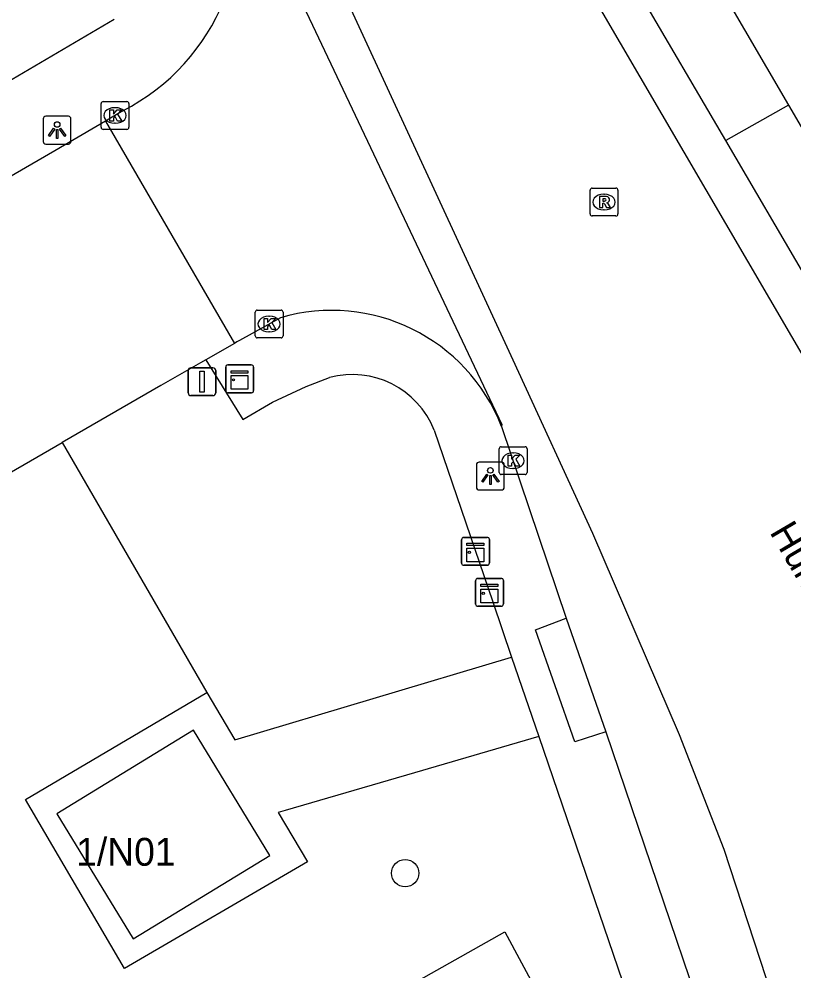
# Model space of a CAD drawing. Extents: x 157692 to 159670, y 381454 to 383289.
# Drawn here: x 159136.85 to 159164.66, y 382228.77 to 382262.95 of the extents above; entities that cross this region are included whole.
import ezdxf

# ---------------------------------------------------------------- set-up
doc = ezdxf.new("R2010")
doc.units = 0
for name, color, linetype in [('IMGEO_Boom', 7, 'Continuous'), ('IMGEO_Fietspad_gesloten', 7, 'Continuous'), ('IMGEO_Groenvoorziening', 7, 'Continuous'), ('IMGEO_Kast', 7, 'Continuous'), ('IMGEO_Kolk', 7, 'Continuous'), ('IMGEO_Lichtpunt', 7, 'Continuous'), ('IMGEO_Openbare_ruimte_label', 7, 'Continuous'), ('IMGEO_Pand', 7, 'Continuous'), ('IMGEO_Pand_nummerreeks', 7, 'Continuous'), ('IMGEO_Parkeervlak_open', 7, 'Continuous'), ('IMGEO_Rijbaan_lokaal_gesloten', 7, 'Continuous'), ('IMGEO_Rijbaan_lokaal_open', 7, 'Continuous'), ('IMGEO_Rioolput', 7, 'Continuous'), ('IMGEO_Verkeersbordpaal', 7, 'Continuous'), ('IMGEO_Voetpad_open', 7, 'Continuous')]:
    doc.layers.add(name, color=color, linetype=linetype)

msp = doc.modelspace()

# ---------------------------------------------------------------- linework, layer by layer
at = {"layer": 'IMGEO_Boom'}
msp.add_circle((159150.709, 382232.283), 0.489, dxfattribs=at)
at = {"layer": 'IMGEO_Fietspad_gesloten'}
for points in [[(159154.171, 382248.325), (159156.481, 382241.444)], [(159156.481, 382241.444), (159157.913, 382237.352)], [(159157.913, 382237.352), (159163.204, 382221.726)]]:
    msp.add_lwpolyline(points, dxfattribs=at)
at = {"layer": 'IMGEO_Groenvoorziening'}
for points in [[(159138.399, 382247.747), (159143.596, 382238.764)], [(159118.273, 382209.816), (159123.295, 382212.737), (159150.066, 382227.798), (159154.286, 382230.172), (159164.185, 382211.74)]]:
    msp.add_lwpolyline(points, dxfattribs=at)
at = {"layer": 'IMGEO_Kast'}
for p, q in [((159144.27, 382249.607), (159144.27, 382250.448)), ((159144.27, 382250.448), (159144.27, 382249.607)), ((159144.345, 382250.532), (159145.186, 382250.532)), ((159145.186, 382250.532), (159144.345, 382250.532)), ((159145.27, 382250.457), (159145.27, 382249.616)), ((159145.27, 382249.616), (159145.27, 382250.457)), ((159145.195, 382249.532), (159144.354, 382249.532)), ((159144.354, 382249.532), (159145.195, 382249.532)), ((159152.808, 382244.338), (159153.649, 382244.338)), ((159153.649, 382244.338), (159152.808, 382244.338)), ((159152.733, 382243.413), (159152.733, 382244.254)), ((159152.733, 382244.254), (159152.733, 382243.413)), ((159153.733, 382244.263), (159153.733, 382243.422)), ((159153.733, 382243.422), (159153.733, 382244.263)), ((159153.658, 382243.338), (159152.817, 382243.338)), ((159152.817, 382243.338), (159153.658, 382243.338)), ((159153.235, 382241.943), (159153.235, 382242.784)), ((159153.235, 382242.784), (159153.235, 382241.943)), ((159153.31, 382242.868), (159154.151, 382242.868)), ((159154.151, 382242.868), (159153.31, 382242.868)), ((159154.235, 382242.793), (159154.235, 382241.952)), ((159154.235, 382241.952), (159154.235, 382242.793)), ((159154.16, 382241.868), (159153.319, 382241.868)), ((159153.319, 382241.868), (159154.16, 382241.868))]:
    msp.add_line(p, q, dxfattribs=at)
for points in [[(159144.465, 382250.322), (159145.065, 382250.322), (159145.065, 382250.237), (159144.465, 382250.237), (159144.465, 382250.322)], [(159144.465, 382250.147), (159145.065, 382250.147), (159145.065, 382249.658), (159144.465, 382249.658), (159144.465, 382250.147)], [(159152.928, 382244.128), (159153.528, 382244.128), (159153.528, 382244.043), (159152.928, 382244.043), (159152.928, 382244.128)], [(159152.928, 382243.953), (159153.528, 382243.953), (159153.528, 382243.464), (159152.928, 382243.464), (159152.928, 382243.953)], [(159153.43, 382242.658), (159154.03, 382242.658), (159154.03, 382242.573), (159153.43, 382242.573), (159153.43, 382242.658)], [(159153.43, 382242.483), (159154.03, 382242.483), (159154.03, 382241.994), (159153.43, 382241.994), (159153.43, 382242.483)]]:
    msp.add_lwpolyline(points, dxfattribs=at)
for centre in [(159144.549, 382249.996), (159153.012, 382243.802), (159153.514, 382242.332)]:
    msp.add_circle(centre, 0.0377, dxfattribs=at)
for centre, start, end in [((159144.348, 382250.454), 92.4484, 184.2845), ((159144.348, 382250.454), 92.4484, 184.2845), ((159145.192, 382250.454), 2.4484, 94.2845), ((159145.192, 382250.454), 2.4484, 94.2845), ((159144.348, 382249.61), 182.4484, 274.2845), ((159144.348, 382249.61), 182.4484, 274.2845), ((159145.192, 382249.61), 272.4484, 4.2845), ((159145.192, 382249.61), 272.4484, 4.2845), ((159152.811, 382244.26), 92.4484, 184.2845), ((159152.811, 382244.26), 92.4484, 184.2845), ((159153.655, 382244.26), 2.4484, 94.2845), ((159153.655, 382244.26), 2.4484, 94.2845), ((159152.811, 382243.416), 182.4484, 274.2845), ((159152.811, 382243.416), 182.4484, 274.2845), ((159153.655, 382243.416), 272.4484, 4.2845), ((159153.655, 382243.416), 272.4484, 4.2845), ((159153.313, 382242.79), 92.4484, 184.2845), ((159153.313, 382242.79), 92.4484, 184.2845), ((159154.157, 382242.79), 2.4484, 94.2845), ((159154.157, 382242.79), 2.4484, 94.2845), ((159153.313, 382241.946), 182.4484, 274.2845), ((159153.313, 382241.946), 182.4484, 274.2845), ((159154.157, 382241.946), 272.4484, 4.2845), ((159154.157, 382241.946), 272.4484, 4.2845)]:
    msp.add_arc(centre, 0.0779, start, end, dxfattribs=at)
at = {"layer": 'IMGEO_Kolk'}
for p, q in [((159139.87, 382259.989), (159140.722, 382259.989)), ((159139.795, 382259.063), (159139.795, 382259.915)), ((159140.283, 382259.769), (159140.308, 382259.769)), ((159140.796, 382259.915), (159140.796, 382259.063)), ((159140.722, 382258.989), (159139.87, 382258.989)), ((159140.306, 382259.209), (159140.281, 382259.209)), ((159145.402, 382252.501), (159146.254, 382252.501)), ((159145.327, 382251.575), (159145.327, 382252.427)), ((159145.815, 382252.281), (159145.84, 382252.281)), ((159146.328, 382252.427), (159146.328, 382251.575)), ((159146.254, 382251.501), (159145.402, 382251.501)), ((159145.838, 382251.721), (159145.813, 382251.721)), ((159154.083, 382246.669), (159154.083, 382247.521)), ((159154.158, 382247.595), (159155.01, 382247.595)), ((159154.571, 382247.375), (159154.596, 382247.375)), ((159155.084, 382247.521), (159155.084, 382246.669)), ((159154.594, 382246.815), (159154.569, 382246.815)), ((159155.01, 382246.595), (159154.158, 382246.595))]:
    msp.add_line(p, q, dxfattribs=at)
for points in [[(159139.87, 382259.989), (159140.722, 382259.989)], [(159139.795, 382259.063), (159139.795, 382259.915)], [(159140.116, 382259.689), (159140.239, 382259.689), (159140.239, 382259.538), (159140.369, 382259.689), (159140.533, 382259.689), (159140.387, 382259.538), (159140.54, 382259.289), (159140.388, 382259.289), (159140.303, 382259.453), (159140.239, 382259.386), (159140.239, 382259.289), (159140.116, 382259.289), (159140.116, 382259.689)], [(159140.796, 382259.915), (159140.796, 382259.063)], [(159140.722, 382258.989), (159139.87, 382258.989)], [(159145.402, 382252.501), (159146.254, 382252.501)], [(159145.327, 382251.575), (159145.327, 382252.427)], [(159145.648, 382252.201), (159145.771, 382252.201), (159145.771, 382252.05), (159145.901, 382252.201), (159146.065, 382252.201), (159145.919, 382252.05), (159146.072, 382251.801), (159145.92, 382251.801), (159145.835, 382251.965), (159145.771, 382251.898), (159145.771, 382251.801), (159145.648, 382251.801), (159145.648, 382252.201)], [(159146.328, 382252.427), (159146.328, 382251.575)], [(159146.254, 382251.501), (159145.402, 382251.501)], [(159154.083, 382246.669), (159154.083, 382247.521)], [(159154.158, 382247.595), (159155.01, 382247.595)], [(159155.084, 382247.521), (159155.084, 382246.669)], [(159154.404, 382247.295), (159154.527, 382247.295), (159154.527, 382247.144), (159154.657, 382247.295), (159154.821, 382247.295), (159154.675, 382247.144), (159154.828, 382246.895), (159154.676, 382246.895), (159154.591, 382247.059), (159154.527, 382246.992), (159154.527, 382246.895), (159154.404, 382246.895), (159154.404, 382247.295)], [(159155.01, 382246.595), (159154.158, 382246.595)]]:
    msp.add_lwpolyline(points, dxfattribs=at)
for centre, start, end in [((159139.872, 382259.913), 91.552, 178.448), ((159139.872, 382259.913), 91.552, 178.448), ((159140.72, 382259.913), 1.552, 88.448), ((159140.72, 382259.913), 1.552, 88.448), ((159139.872, 382259.065), 181.552, 268.448), ((159139.872, 382259.065), 181.552, 268.448), ((159140.72, 382259.065), 271.552, 358.448), ((159140.72, 382259.065), 271.552, 358.448), ((159145.404, 382252.425), 91.552, 178.448), ((159145.404, 382252.425), 91.552, 178.448), ((159146.252, 382252.425), 1.552, 88.448), ((159146.252, 382252.425), 1.552, 88.448), ((159145.404, 382251.577), 181.552, 268.448), ((159145.404, 382251.577), 181.552, 268.448), ((159146.252, 382251.577), 271.552, 358.448), ((159146.252, 382251.577), 271.552, 358.448), ((159154.16, 382247.519), 91.552, 178.448), ((159154.16, 382247.519), 91.552, 178.448), ((159155.008, 382247.519), 1.552, 88.448), ((159155.008, 382247.519), 1.552, 88.448), ((159154.16, 382246.671), 181.552, 268.448), ((159154.16, 382246.671), 181.552, 268.448), ((159155.008, 382246.671), 271.552, 358.448), ((159155.008, 382246.671), 271.552, 358.448)]:
    msp.add_arc(centre, 0.0765, start, end, dxfattribs=at)
for centre, major_axis, ratio, start_param, end_param in [((159140.282, 382259.489), (-0.387, 0.002), 0.722429, 4.712389, 7.853982), ((159140.307, 382259.489), (-0.39, 0.002), 0.717154, 1.570796, 4.712389), ((159145.814, 382252.001), (-0.387, 0.002), 0.722429, 4.712389, 7.853982), ((159145.839, 382252.001), (-0.39, 0.002), 0.717154, 1.570796, 4.712389), ((159154.57, 382247.095), (-0.387, 0.002), 0.722429, 4.712389, 7.853982), ((159154.595, 382247.095), (-0.39, 0.002), 0.717154, 1.570796, 4.712389)]:
    msp.add_ellipse(centre, major_axis=major_axis, ratio=ratio, start_param=start_param, end_param=end_param, dxfattribs=at)
at = {"layer": 'IMGEO_Lichtpunt'}
for p, q in [((159137.72, 382259.365), (159137.72, 382258.558)), ((159137.72, 382259.365), (159137.72, 382258.558)), ((159138.622, 382259.46), (159137.814, 382259.46)), ((159138.622, 382259.46), (159137.814, 382259.46)), ((159138.716, 382258.558), (159138.716, 382259.365)), ((159138.716, 382258.558), (159138.716, 382259.365)), ((159137.814, 382258.464), (159138.622, 382258.464)), ((159137.814, 382258.464), (159138.622, 382258.464)), ((159154.17, 382247.041), (159153.362, 382247.041)), ((159154.17, 382247.041), (159153.362, 382247.041)), ((159153.268, 382246.946), (159153.268, 382246.139)), ((159153.268, 382246.946), (159153.268, 382246.139)), ((159154.264, 382246.139), (159154.264, 382246.946)), ((159154.264, 382246.139), (159154.264, 382246.946)), ((159153.362, 382246.045), (159154.17, 382246.045)), ((159153.362, 382246.045), (159154.17, 382246.045))]:
    msp.add_line(p, q, dxfattribs=at)
for points in [[(159138.094, 382259.029), (159138.133, 382259.001), (159137.945, 382258.739), (159137.907, 382258.766), (159138.094, 382259.029)], [(159138.196, 382258.981), (159138.243, 382258.981), (159138.243, 382258.659), (159138.196, 382258.659), (159138.196, 382258.981)], [(159138.306, 382259.001), (159138.344, 382259.028), (159138.531, 382258.766), (159138.492, 382258.738), (159138.306, 382259.001)], [(159153.642, 382246.61), (159153.681, 382246.582), (159153.493, 382246.32), (159153.455, 382246.347), (159153.642, 382246.61)], [(159153.744, 382246.562), (159153.791, 382246.562), (159153.791, 382246.24), (159153.744, 382246.24), (159153.744, 382246.562)], [(159153.854, 382246.582), (159153.892, 382246.609), (159154.079, 382246.347), (159154.04, 382246.319), (159153.854, 382246.582)]]:
    msp.add_lwpolyline(points, dxfattribs=at)
for centre in [(159138.219, 382259.163), (159153.767, 382246.744)]:
    msp.add_circle(centre, 0.0994, dxfattribs=at)
for centre, start, end in [((159137.814, 382259.365), 90, 180), ((159137.814, 382259.365), 90, 180), ((159138.622, 382259.365), 0, 90), ((159138.622, 382259.365), 0, 90), ((159137.814, 382258.558), 180, 270), ((159137.814, 382258.558), 180, 270), ((159138.622, 382258.558), 270, 0), ((159138.622, 382258.558), 270, 360), ((159153.362, 382246.946), 90, 180), ((159153.362, 382246.946), 90, 180), ((159154.17, 382246.946), 0, 90), ((159154.17, 382246.946), 0, 90), ((159153.362, 382246.139), 180, 270), ((159153.362, 382246.139), 180, 270), ((159154.17, 382246.139), 270, 0), ((159154.17, 382246.139), 270, 360)]:
    msp.add_arc(centre, 0.0946, start, end, dxfattribs=at)
at = {"layer": 'IMGEO_Pand'}
msp.add_lwpolyline([(159140.946, 382229.924), (159145.855, 382232.92), (159143.113, 382237.413), (159138.205, 382234.418), (159140.946, 382229.924)], dxfattribs=at)
at = {"layer": 'IMGEO_Parkeervlak_open'}
msp.add_lwpolyline([(159164.47, 382259.86), (159179.189, 382234.625)], dxfattribs=at)
at = {"layer": 'IMGEO_Rijbaan_lokaal_gesloten'}
for points in [[(159057.417, 382435.069), (159062.264, 382426.813), (159072.23, 382409.737), (159081.667, 382393.629), (159084.192, 382389.311), (159091.182, 382377.362), (159102.101, 382358.647), (159111.623, 382342.287), (159122.028, 382324.432), (159134.633, 382302.847), (159145.148, 382284.823), (159155.325, 382267.42), (159157.641, 382263.44), (159174.5, 382234.542)], [(159165.603, 382222.596), (159162.152, 382233.134), (159160.555, 382237.252), (159157.445, 382244.481), (159154.587, 382250.701), (159146.434, 382268.353), (159143.912, 382273.985), (159141.5, 382279.352)], [(159144.418, 382268.999), (159154.174, 382248.395), (159154.171, 382248.325)], [(159162.212, 382258.588), (159159.071, 382263.958)], [(159140.577, 382259.654), (159139.952, 382259.287)], [(159139.952, 382259.287), (159144.583, 382251.304)], [(159173.751, 382238.863), (159162.212, 382258.588)], [(159146.23, 382252.227), (159144.762, 382251.404), (159144.674, 382251.355), (159144.583, 382251.304)]]:
    msp.add_lwpolyline(points, dxfattribs=at)
for centre, radius, start, end in [((159136.996, 382266.588), 7.804, 297.3136, 17.999), ((159148.07, 382245.939), 6.551, 21.3548, 106.3086)]:
    msp.add_arc(centre, radius, start, end, dxfattribs=at)
at = {"layer": 'IMGEO_Rijbaan_lokaal_open'}
for points in [[(159139.952, 382259.287), (159138.138, 382258.213), (159123.944, 382250), (159123.335, 382249.646), (159118.714, 382247.02)], [(159144.583, 382251.304), (159143.55, 382250.715)], [(159143.55, 382250.715), (159143.36, 382250.606), (159141.944, 382249.798), (159138.399, 382247.747)], [(159102.099, 382231.166), (159103.206, 382231.412), (159105.469, 382231.973), (159106.133, 382232.138), (159109.234, 382233.062), (159109.988, 382233.33), (159114.242, 382234.86), (159118.877, 382236.833), (159124.251, 382239.623), (159128.812, 382242.2), (159138.399, 382247.747)]]:
    msp.add_lwpolyline(points, dxfattribs=at)
at = {"layer": 'IMGEO_Rioolput'}
for p, q in [((159157.345, 382255.953), (159157.345, 382256.805)), ((159157.42, 382256.879), (159158.272, 382256.879)), ((159157.833, 382256.659), (159157.858, 382256.659)), ((159158.346, 382256.805), (159158.346, 382255.953)), ((159157.856, 382256.099), (159157.831, 382256.099)), ((159158.272, 382255.879), (159157.42, 382255.879))]:
    msp.add_line(p, q, dxfattribs=at)
for points in [[(159157.345, 382255.953), (159157.345, 382256.805)], [(159157.42, 382256.879), (159158.272, 382256.879)], [(159157.934, 382256.577), (159157.682, 382256.579), (159157.682, 382256.179)], [(159158.346, 382256.805), (159158.346, 382255.953)], [(159157.682, 382256.179), (159157.806, 382256.179), (159157.806, 382256.341), (159157.817, 382256.341)], [(159157.86, 382256.498), (159157.806, 382256.498), (159157.806, 382256.417)], [(159157.806, 382256.417), (159157.858, 382256.417)], [(159157.864, 382256.312), (159157.935, 382256.179), (159158.075, 382256.179), (159158.01, 382256.305)], [(159158.272, 382255.879), (159157.42, 382255.879)]]:
    msp.add_lwpolyline(points, dxfattribs=at)
for centre, radius, start, end in [((159157.422, 382256.803), 0.0765, 91.552, 178.448), ((159157.422, 382256.803), 0.0765, 91.552, 178.448), ((159157.933, 382256.467), 0.109, 350.3612, 89.416), ((159158.27, 382256.803), 0.0765, 1.552, 88.448), ((159158.27, 382256.803), 0.0765, 1.552, 88.448), ((159157.816, 382256.288), 0.0533, 26.0293, 88.6989), ((159157.842, 382256.606), 0.19, 274.7715, 282.9687), ((159157.866, 382256.402), 0.0964, 77.0061, 93.1865), ((159157.88, 382256.459), 0.0378, 276.6634, 79.6772), ((159157.931, 382256.467), 0.112, 277.5842, 350.9817), ((159157.915, 382256.252), 0.108, 29.5134, 73.7905), ((159157.422, 382255.955), 0.0765, 181.552, 268.448), ((159157.422, 382255.955), 0.0765, 181.552, 268.448), ((159158.27, 382255.955), 0.0765, 271.552, 358.448), ((159158.27, 382255.955), 0.0765, 271.552, 358.448)]:
    msp.add_arc(centre, radius, start, end, dxfattribs=at)
for centre, major_axis, ratio, start_param, end_param in [((159157.832, 382256.379), (-0.387, 0.002), 0.722429, 4.712389, 7.853982), ((159157.857, 382256.379), (-0.39, 0.002), 0.717154, 1.570796, 4.712389)]:
    msp.add_ellipse(centre, major_axis=major_axis, ratio=ratio, start_param=start_param, end_param=end_param, dxfattribs=at)
at = {"layer": 'IMGEO_Verkeersbordpaal'}
for p, q in [((159143.02, 382250.429), (159143.81, 382250.429)), ((159143.81, 382250.429), (159143.02, 382250.429)), ((159142.92, 382249.529), (159142.92, 382250.329)), ((159142.92, 382250.329), (159142.92, 382249.529)), ((159143.91, 382250.329), (159143.91, 382249.529)), ((159143.91, 382249.529), (159143.91, 382250.329)), ((159143.81, 382249.429), (159143.02, 382249.429)), ((159143.02, 382249.429), (159143.81, 382249.429))]:
    msp.add_line(p, q, dxfattribs=at)
msp.add_lwpolyline([(159143.34, 382250.304), (159143.49, 382250.304), (159143.49, 382249.554), (159143.34, 382249.554), (159143.34, 382250.304)], dxfattribs=at)
for centre, start, end in [((159143.02, 382250.329), 90, 180), ((159143.02, 382250.329), 90, 180), ((159143.81, 382250.329), 0, 90), ((159143.81, 382250.329), 360, 90), ((159143.02, 382249.529), 180, 270), ((159143.02, 382249.529), 180, 270), ((159143.81, 382249.529), 270, 0), ((159143.81, 382249.529), 270, 0)]:
    msp.add_arc(centre, 0.1, start, end, dxfattribs=at)
at = {"layer": 'IMGEO_Voetpad_open'}
for points in [[(159161.311, 382265.277), (159164.47, 382259.86)], [(159101.623, 382243.557), (159105.307, 382244.616), (159109.064, 382245.98), (159116.014, 382250), (159116.529, 382249.284), (159117.534, 382249.781), (159117.912, 382250), (159136.197, 382260.552), (159140.266, 382262.951)], [(159164.47, 382259.86), (159162.212, 382258.588)], [(159143.55, 382250.715), (159144.886, 382248.575), (159145.954, 382249.197), (159147.151, 382249.754), (159147.992, 382250.078)], [(159151.748, 382248.191), (159153.851, 382242.027), (159154.53, 382240.038)], [(159157.913, 382237.352), (159156.794, 382236.994), (159155.385, 382241.023), (159156.481, 382241.444)], [(159143.596, 382238.764), (159144.599, 382237.076), (159154.53, 382240.038)], [(159154.53, 382240.038), (159155.502, 382237.188)], [(159155.502, 382237.188), (159151.039, 382235.888), (159146.403, 382234.537), (159146.151, 382234.464), (159147.208, 382232.685), (159140.635, 382228.86), (159137.083, 382234.93), (159143.596, 382238.764)], [(159155.502, 382237.188), (159164.185, 382211.74)]]:
    msp.add_lwpolyline(points, dxfattribs=at)
msp.add_arc((159148.816, 382247.036), 3.151, 21.4946, 105.1558, dxfattribs=at)

# ---------------------------------------------------------------- texts
at = {"layer": 'IMGEO_Openbare_ruimte_label'}
msp.add_text('Hurksestraat', height=1, rotation=300.3842, dxfattribs=at).set_placement((159163.767, 382244.531))
at = {"layer": 'IMGEO_Pand_nummerreeks'}
msp.add_text('1/N01', height=1, dxfattribs=at).set_placement((159138.902, 382232.549))

doc.saveas('drawing.dxf')
